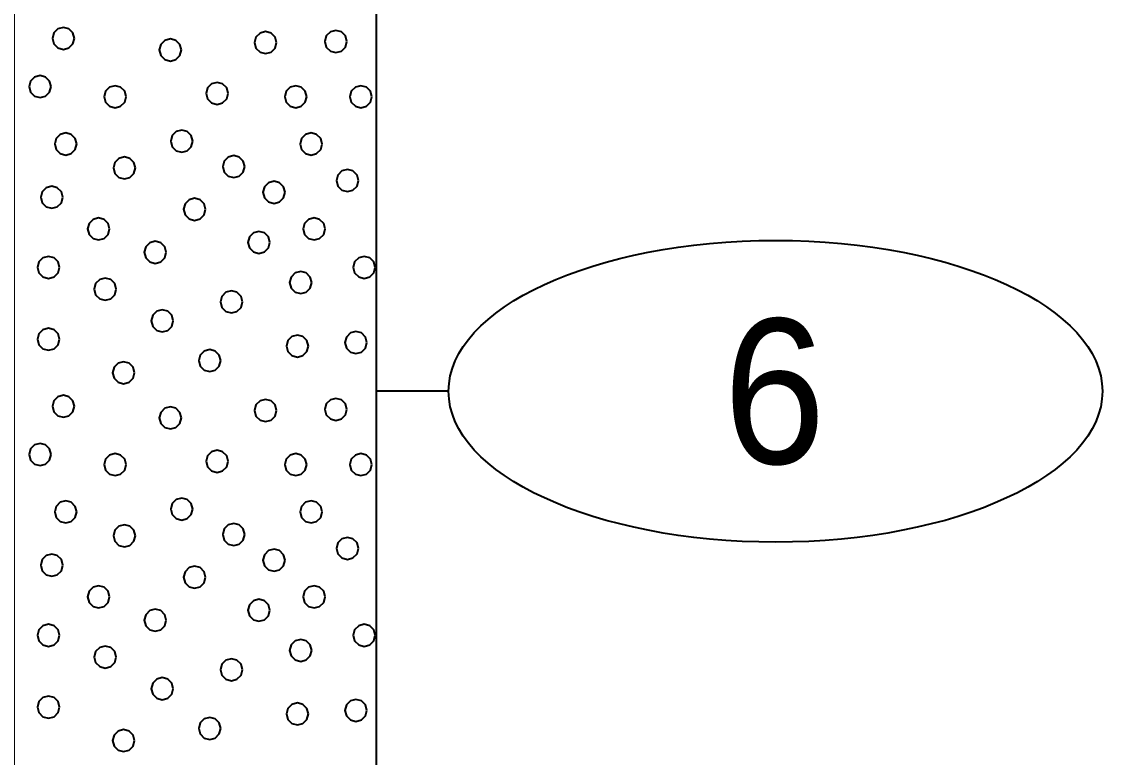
# Model space of a CAD drawing. Extents: x -582 to 653, y -817 to -3.
# Drawn here: x 458.21 to 465.68, y -210.78 to -205.7 of the extents above; entities that cross this region are included whole.
import ezdxf
from ezdxf.enums import TextEntityAlignment as Align

# ---------------------------------------------------------------- set-up
doc = ezdxf.new("R2010")
doc.units = 0
doc.header["$LTSCALE"] = 0.4
doc.layers.add('27', color=7, linetype='Continuous', lineweight=40)

msp = doc.modelspace()

# ---------------------------------------------------------------- linework, layer by layer
at = {"layer": '27'}
msp.add_line((461.1617, -208.2529), (460.6617, -208.2529), dxfattribs=at)
for points in [[(458.1617, -188.5529), (460.6617, -188.5529), (460.6617, -215.0529), (458.1617, -215.0529)], [(458.5775, -205.8163), (458.5673, -205.7782), (458.5394, -205.7503), (458.5013, -205.7401), (458.4632, -205.7503), (458.4353, -205.7782), (458.4251, -205.8163), (458.4353, -205.8544), (458.4632, -205.8823), (458.5013, -205.8925), (458.5394, -205.8823), (458.5673, -205.8544)], [(459.9734, -205.8455), (459.9632, -205.8074), (459.9353, -205.7795), (459.8972, -205.7693), (459.8591, -205.7795), (459.8312, -205.8074), (459.821, -205.8455), (459.8312, -205.8836), (459.8591, -205.9115), (459.8972, -205.9217), (459.9353, -205.9115), (459.9632, -205.8836)], [(460.459, -205.8379), (460.4488, -205.7998), (460.4209, -205.7719), (460.3828, -205.7617), (460.3447, -205.7719), (460.3168, -205.7998), (460.3066, -205.8379), (460.3168, -205.876), (460.3447, -205.9039), (460.3828, -205.9141), (460.4209, -205.9039), (460.4488, -205.876)], [(459.3161, -205.8964), (459.3059, -205.8583), (459.278, -205.8304), (459.2399, -205.8202), (459.2018, -205.8304), (459.1739, -205.8583), (459.1637, -205.8964), (459.1739, -205.9345), (459.2018, -205.9624), (459.2399, -205.9726), (459.278, -205.9624), (459.3059, -205.9345)], [(458.4161, -206.1494), (458.4059, -206.1113), (458.378, -206.0834), (458.3399, -206.0732), (458.3018, -206.0834), (458.2739, -206.1113), (458.2637, -206.1494), (458.2739, -206.1875), (458.3018, -206.2154), (458.3399, -206.2256), (458.378, -206.2154), (458.4059, -206.1875)], [(458.9348, -206.2193), (458.9245, -206.1812), (458.8967, -206.1533), (458.8586, -206.1431), (458.8205, -206.1533), (458.7926, -206.1812), (458.7824, -206.2193), (458.7926, -206.2574), (458.8205, -206.2853), (458.8586, -206.2955), (458.8967, -206.2853), (458.9245, -206.2574)], [(459.639, -206.1964), (459.6288, -206.1583), (459.6009, -206.1304), (459.5628, -206.1202), (459.5247, -206.1304), (459.4968, -206.1583), (459.4866, -206.1964), (459.4968, -206.2345), (459.5247, -206.2624), (459.5628, -206.2726), (459.6009, -206.2624), (459.6288, -206.2345)], [(460.1819, -206.2193), (460.1717, -206.1812), (460.1438, -206.1533), (460.1057, -206.1431), (460.0676, -206.1533), (460.0397, -206.1812), (460.0295, -206.2193), (460.0397, -206.2574), (460.0676, -206.2853), (460.1057, -206.2955), (460.1438, -206.2853), (460.1717, -206.2574)], [(460.6319, -206.2193), (460.6217, -206.1812), (460.5938, -206.1533), (460.5557, -206.1431), (460.5176, -206.1533), (460.4897, -206.1812), (460.4795, -206.2193), (460.4897, -206.2574), (460.5176, -206.2853), (460.5557, -206.2955), (460.5938, -206.2853), (460.6217, -206.2574)], [(458.5936, -206.5455), (458.5834, -206.5074), (458.5555, -206.4796), (458.5174, -206.4693), (458.4793, -206.4796), (458.4514, -206.5074), (458.4412, -206.5455), (458.4514, -206.5836), (458.4793, -206.6115), (458.5174, -206.6217), (458.5555, -206.6115), (458.5834, -206.5836)], [(459.3946, -206.526), (459.3844, -206.4879), (459.3565, -206.46), (459.3184, -206.4498), (459.2803, -206.46), (459.2524, -206.4879), (459.2422, -206.526), (459.2524, -206.5641), (459.2803, -206.5919), (459.3184, -206.6022), (459.3565, -206.5919), (459.3844, -206.5641)], [(460.2882, -206.5456), (460.278, -206.5075), (460.2501, -206.4796), (460.212, -206.4694), (460.1739, -206.4796), (460.146, -206.5075), (460.1358, -206.5456), (460.146, -206.5837), (460.1739, -206.6116), (460.212, -206.6218), (460.2501, -206.6116), (460.278, -206.5837)], [(458.9986, -206.7108), (458.9883, -206.6727), (458.9605, -206.6448), (458.9224, -206.6346), (458.8843, -206.6448), (458.8564, -206.6727), (458.8462, -206.7108), (458.8564, -206.7489), (458.8843, -206.7768), (458.9224, -206.787), (458.9605, -206.7768), (458.9883, -206.7489)], [(459.7536, -206.7018), (459.7434, -206.6637), (459.7155, -206.6358), (459.6774, -206.6256), (459.6393, -206.6358), (459.6115, -206.6637), (459.6012, -206.7018), (459.6115, -206.7399), (459.6393, -206.7678), (459.6774, -206.778), (459.7155, -206.7678), (459.7434, -206.7399)], [(460.5391, -206.7977), (460.5289, -206.7596), (460.501, -206.7317), (460.4629, -206.7215), (460.4248, -206.7317), (460.3969, -206.7596), (460.3867, -206.7977), (460.3969, -206.8358), (460.4248, -206.8637), (460.4629, -206.8739), (460.501, -206.8637), (460.5289, -206.8358)], [(460.0319, -206.8791), (460.0217, -206.841), (459.9938, -206.8131), (459.9557, -206.8029), (459.9176, -206.8131), (459.8897, -206.841), (459.8795, -206.8791), (459.8897, -206.9172), (459.9176, -206.9451), (459.9557, -206.9553), (459.9938, -206.9451), (460.0217, -206.9172)], [(458.4974, -206.9134), (458.4872, -206.8753), (458.4593, -206.8474), (458.4212, -206.8372), (458.3831, -206.8474), (458.3552, -206.8753), (458.345, -206.9134), (458.3552, -206.9515), (458.3831, -206.9794), (458.4212, -206.9896), (458.4593, -206.9794), (458.4872, -206.9515)], [(459.4835, -206.9966), (459.4733, -206.9585), (459.4454, -206.9306), (459.4073, -206.9204), (459.3692, -206.9306), (459.3413, -206.9585), (459.3311, -206.9966), (459.3413, -207.0347), (459.3692, -207.0626), (459.4073, -207.0728), (459.4454, -207.0626), (459.4733, -207.0347)], [(458.8203, -207.1321), (458.8101, -207.094), (458.7822, -207.0661), (458.7441, -207.0559), (458.706, -207.0661), (458.6782, -207.094), (458.6679, -207.1321), (458.6782, -207.1702), (458.706, -207.198), (458.7441, -207.2083), (458.7822, -207.198), (458.8101, -207.1702)], [(460.309, -207.1321), (460.2988, -207.094), (460.2709, -207.0661), (460.2328, -207.0559), (460.1947, -207.0661), (460.1668, -207.094), (460.1566, -207.1321), (460.1668, -207.1702), (460.1947, -207.198), (460.2328, -207.2083), (460.2709, -207.198), (460.2988, -207.1702)], [(459.9276, -207.2249), (459.9174, -207.1868), (459.8895, -207.1589), (459.8514, -207.1487), (459.8133, -207.1589), (459.7854, -207.1868), (459.7752, -207.2249), (459.7854, -207.263), (459.8133, -207.2908), (459.8514, -207.3011), (459.8895, -207.2908), (459.9174, -207.263)], [(459.2119, -207.2935), (459.2017, -207.2554), (459.1738, -207.2275), (459.1357, -207.2173), (459.0976, -207.2275), (459.0697, -207.2554), (459.0595, -207.2935), (459.0697, -207.3316), (459.0976, -207.3595), (459.1357, -207.3697), (459.1738, -207.3595), (459.2017, -207.3316)], [(458.4746, -207.3977), (458.4643, -207.3596), (458.4365, -207.3318), (458.3984, -207.3215), (458.3603, -207.3318), (458.3324, -207.3596), (458.3222, -207.3977), (458.3324, -207.4358), (458.3603, -207.4637), (458.3984, -207.4739), (458.4365, -207.4637), (458.4643, -207.4358)], [(460.6548, -207.3977), (460.6446, -207.3596), (460.6167, -207.3318), (460.5786, -207.3215), (460.5405, -207.3318), (460.5126, -207.3596), (460.5024, -207.3977), (460.5126, -207.4358), (460.5405, -207.4637), (460.5786, -207.4739), (460.6167, -207.4637), (460.6446, -207.4358)], [(458.8661, -207.5478), (458.8559, -207.5097), (458.828, -207.4818), (458.7899, -207.4716), (458.7518, -207.4818), (458.7239, -207.5097), (458.7137, -207.5478), (458.7239, -207.5859), (458.7518, -207.6137), (458.7899, -207.624), (458.828, -207.6137), (458.8559, -207.5859)], [(460.2162, -207.502), (460.206, -207.4639), (460.1781, -207.436), (460.14, -207.4258), (460.1019, -207.436), (460.074, -207.4639), (460.0638, -207.502), (460.074, -207.5401), (460.1019, -207.568), (460.14, -207.5782), (460.1781, -207.568), (460.206, -207.5401)], [(459.7382, -207.6355), (459.728, -207.5974), (459.7001, -207.5695), (459.662, -207.5593), (459.6239, -207.5695), (459.596, -207.5974), (459.5858, -207.6355), (459.596, -207.6736), (459.6239, -207.7015), (459.662, -207.7117), (459.7001, -207.7015), (459.728, -207.6736)], [(459.2602, -207.7664), (459.25, -207.7283), (459.2221, -207.7004), (459.184, -207.6902), (459.1459, -207.7004), (459.118, -207.7283), (459.1078, -207.7664), (459.118, -207.8045), (459.1459, -207.8324), (459.184, -207.8426), (459.2221, -207.8324), (459.25, -207.8045)], [(458.4746, -207.8935), (458.4643, -207.8554), (458.4365, -207.8276), (458.3984, -207.8173), (458.3603, -207.8276), (458.3324, -207.8554), (458.3222, -207.8935), (458.3324, -207.9316), (458.3603, -207.9595), (458.3984, -207.9697), (458.4365, -207.9595), (458.4643, -207.9316)], [(460.1933, -207.9406), (460.1831, -207.9025), (460.1552, -207.8746), (460.1171, -207.8644), (460.079, -207.8746), (460.0511, -207.9025), (460.0409, -207.9406), (460.0511, -207.9787), (460.079, -208.0066), (460.1171, -208.0168), (460.1552, -208.0066), (460.1831, -207.9787)], [(460.5976, -207.9164), (460.5874, -207.8783), (460.5595, -207.8504), (460.5214, -207.8402), (460.4833, -207.8504), (460.4554, -207.8783), (460.4452, -207.9164), (460.4554, -207.9545), (460.4833, -207.9824), (460.5214, -207.9926), (460.5595, -207.9824), (460.5874, -207.9545)], [(459.5882, -208.041), (459.578, -208.0029), (459.5501, -207.975), (459.512, -207.9648), (459.4739, -207.975), (459.446, -208.0029), (459.4358, -208.041), (459.446, -208.0791), (459.4739, -208.107), (459.512, -208.1172), (459.5501, -208.107), (459.578, -208.0791)], [(458.9932, -208.1249), (458.983, -208.0868), (458.9551, -208.0589), (458.917, -208.0487), (458.8789, -208.0589), (458.851, -208.0868), (458.8408, -208.1249), (458.851, -208.163), (458.8789, -208.1909), (458.917, -208.2011), (458.9551, -208.1909), (458.983, -208.163)], [(458.5775, -208.3563), (458.5673, -208.3182), (458.5394, -208.2903), (458.5013, -208.2801), (458.4632, -208.2903), (458.4353, -208.3182), (458.4251, -208.3563), (458.4353, -208.3944), (458.4632, -208.4223), (458.5013, -208.4325), (458.5394, -208.4223), (458.5673, -208.3944)], [(459.9734, -208.3855), (459.9632, -208.3474), (459.9353, -208.3195), (459.8972, -208.3093), (459.8591, -208.3195), (459.8312, -208.3474), (459.821, -208.3855), (459.8312, -208.4236), (459.8591, -208.4515), (459.8972, -208.4617), (459.9353, -208.4515), (459.9632, -208.4236)], [(460.459, -208.3779), (460.4488, -208.3398), (460.4209, -208.3119), (460.3828, -208.3017), (460.3447, -208.3119), (460.3168, -208.3398), (460.3066, -208.3779), (460.3168, -208.416), (460.3447, -208.4439), (460.3828, -208.4541), (460.4209, -208.4439), (460.4488, -208.416)], [(459.3161, -208.4364), (459.3059, -208.3983), (459.278, -208.3704), (459.2399, -208.3602), (459.2018, -208.3704), (459.1739, -208.3983), (459.1637, -208.4364), (459.1739, -208.4745), (459.2018, -208.5024), (459.2399, -208.5126), (459.278, -208.5024), (459.3059, -208.4745)], [(458.4161, -208.6894), (458.4059, -208.6513), (458.378, -208.6234), (458.3399, -208.6132), (458.3018, -208.6234), (458.2739, -208.6513), (458.2637, -208.6894), (458.2739, -208.7275), (458.3018, -208.7554), (458.3399, -208.7656), (458.378, -208.7554), (458.4059, -208.7275)], [(458.9348, -208.7593), (458.9245, -208.7212), (458.8967, -208.6933), (458.8586, -208.6831), (458.8205, -208.6933), (458.7926, -208.7212), (458.7824, -208.7593), (458.7926, -208.7974), (458.8205, -208.8253), (458.8586, -208.8355), (458.8967, -208.8253), (458.9245, -208.7974)], [(459.639, -208.7364), (459.6288, -208.6983), (459.6009, -208.6704), (459.5628, -208.6602), (459.5247, -208.6704), (459.4968, -208.6983), (459.4866, -208.7364), (459.4968, -208.7745), (459.5247, -208.8024), (459.5628, -208.8126), (459.6009, -208.8024), (459.6288, -208.7745)], [(460.1819, -208.7593), (460.1717, -208.7212), (460.1438, -208.6933), (460.1057, -208.6831), (460.0676, -208.6933), (460.0397, -208.7212), (460.0295, -208.7593), (460.0397, -208.7974), (460.0676, -208.8253), (460.1057, -208.8355), (460.1438, -208.8253), (460.1717, -208.7974)], [(460.6319, -208.7593), (460.6217, -208.7212), (460.5938, -208.6933), (460.5557, -208.6831), (460.5176, -208.6933), (460.4897, -208.7212), (460.4795, -208.7593), (460.4897, -208.7974), (460.5176, -208.8253), (460.5557, -208.8355), (460.5938, -208.8253), (460.6217, -208.7974)], [(458.5936, -209.0855), (458.5834, -209.0474), (458.5555, -209.0196), (458.5174, -209.0093), (458.4793, -209.0196), (458.4514, -209.0474), (458.4412, -209.0855), (458.4514, -209.1236), (458.4793, -209.1515), (458.5174, -209.1617), (458.5555, -209.1515), (458.5834, -209.1236)], [(459.3946, -209.066), (459.3844, -209.0279), (459.3565, -209), (459.3184, -208.9898), (459.2803, -209), (459.2524, -209.0279), (459.2422, -209.066), (459.2524, -209.1041), (459.2803, -209.1319), (459.3184, -209.1422), (459.3565, -209.1319), (459.3844, -209.1041)], [(460.2882, -209.0856), (460.278, -209.0475), (460.2501, -209.0196), (460.212, -209.0094), (460.1739, -209.0196), (460.146, -209.0475), (460.1358, -209.0856), (460.146, -209.1237), (460.1739, -209.1516), (460.212, -209.1618), (460.2501, -209.1516), (460.278, -209.1237)], [(458.9986, -209.2508), (458.9883, -209.2127), (458.9605, -209.1848), (458.9224, -209.1746), (458.8843, -209.1848), (458.8564, -209.2127), (458.8462, -209.2508), (458.8564, -209.2889), (458.8843, -209.3168), (458.9224, -209.327), (458.9605, -209.3168), (458.9883, -209.2889)], [(459.7536, -209.2418), (459.7434, -209.2037), (459.7155, -209.1758), (459.6774, -209.1656), (459.6393, -209.1758), (459.6115, -209.2037), (459.6012, -209.2418), (459.6115, -209.2799), (459.6393, -209.3078), (459.6774, -209.318), (459.7155, -209.3078), (459.7434, -209.2799)], [(460.5391, -209.3377), (460.5289, -209.2996), (460.501, -209.2717), (460.4629, -209.2615), (460.4248, -209.2717), (460.3969, -209.2996), (460.3867, -209.3377), (460.3969, -209.3758), (460.4248, -209.4037), (460.4629, -209.4139), (460.501, -209.4037), (460.5289, -209.3758)], [(460.0319, -209.4191), (460.0217, -209.381), (459.9938, -209.3531), (459.9557, -209.3429), (459.9176, -209.3531), (459.8897, -209.381), (459.8795, -209.4191), (459.8897, -209.4572), (459.9176, -209.4851), (459.9557, -209.4953), (459.9938, -209.4851), (460.0217, -209.4572)], [(458.4974, -209.4534), (458.4872, -209.4153), (458.4593, -209.3874), (458.4212, -209.3772), (458.3831, -209.3874), (458.3552, -209.4153), (458.345, -209.4534), (458.3552, -209.4915), (458.3831, -209.5194), (458.4212, -209.5296), (458.4593, -209.5194), (458.4872, -209.4915)], [(459.4835, -209.5366), (459.4733, -209.4985), (459.4454, -209.4706), (459.4073, -209.4604), (459.3692, -209.4706), (459.3413, -209.4985), (459.3311, -209.5366), (459.3413, -209.5747), (459.3692, -209.6026), (459.4073, -209.6128), (459.4454, -209.6026), (459.4733, -209.5747)], [(458.8203, -209.6721), (458.8101, -209.634), (458.7822, -209.6061), (458.7441, -209.5959), (458.706, -209.6061), (458.6782, -209.634), (458.6679, -209.6721), (458.6782, -209.7102), (458.706, -209.738), (458.7441, -209.7483), (458.7822, -209.738), (458.8101, -209.7102)], [(460.309, -209.6721), (460.2988, -209.634), (460.2709, -209.6061), (460.2328, -209.5959), (460.1947, -209.6061), (460.1668, -209.634), (460.1566, -209.6721), (460.1668, -209.7102), (460.1947, -209.738), (460.2328, -209.7483), (460.2709, -209.738), (460.2988, -209.7102)], [(459.9276, -209.7649), (459.9174, -209.7268), (459.8895, -209.6989), (459.8514, -209.6887), (459.8133, -209.6989), (459.7854, -209.7268), (459.7752, -209.7649), (459.7854, -209.803), (459.8133, -209.8308), (459.8514, -209.8411), (459.8895, -209.8308), (459.9174, -209.803)], [(459.2119, -209.8335), (459.2017, -209.7954), (459.1738, -209.7675), (459.1357, -209.7573), (459.0976, -209.7675), (459.0697, -209.7954), (459.0595, -209.8335), (459.0697, -209.8716), (459.0976, -209.8995), (459.1357, -209.9097), (459.1738, -209.8995), (459.2017, -209.8716)], [(458.4746, -209.9377), (458.4643, -209.8996), (458.4365, -209.8718), (458.3984, -209.8615), (458.3603, -209.8718), (458.3324, -209.8996), (458.3222, -209.9377), (458.3324, -209.9758), (458.3603, -210.0037), (458.3984, -210.0139), (458.4365, -210.0037), (458.4643, -209.9758)], [(460.6548, -209.9377), (460.6446, -209.8996), (460.6167, -209.8718), (460.5786, -209.8615), (460.5405, -209.8718), (460.5126, -209.8996), (460.5024, -209.9377), (460.5126, -209.9758), (460.5405, -210.0037), (460.5786, -210.0139), (460.6167, -210.0037), (460.6446, -209.9758)], [(458.8661, -210.0878), (458.8559, -210.0497), (458.828, -210.0218), (458.7899, -210.0116), (458.7518, -210.0218), (458.7239, -210.0497), (458.7137, -210.0878), (458.7239, -210.1259), (458.7518, -210.1537), (458.7899, -210.164), (458.828, -210.1537), (458.8559, -210.1259)], [(460.2162, -210.042), (460.206, -210.0039), (460.1781, -209.976), (460.14, -209.9658), (460.1019, -209.976), (460.074, -210.0039), (460.0638, -210.042), (460.074, -210.0801), (460.1019, -210.108), (460.14, -210.1182), (460.1781, -210.108), (460.206, -210.0801)], [(459.7382, -210.1755), (459.728, -210.1374), (459.7001, -210.1095), (459.662, -210.0993), (459.6239, -210.1095), (459.596, -210.1374), (459.5858, -210.1755), (459.596, -210.2136), (459.6239, -210.2415), (459.662, -210.2517), (459.7001, -210.2415), (459.728, -210.2136)], [(459.2602, -210.3064), (459.25, -210.2683), (459.2221, -210.2404), (459.184, -210.2302), (459.1459, -210.2404), (459.118, -210.2683), (459.1078, -210.3064), (459.118, -210.3445), (459.1459, -210.3724), (459.184, -210.3826), (459.2221, -210.3724), (459.25, -210.3445)], [(458.4746, -210.4335), (458.4643, -210.3954), (458.4365, -210.3676), (458.3984, -210.3573), (458.3603, -210.3676), (458.3324, -210.3954), (458.3222, -210.4335), (458.3324, -210.4716), (458.3603, -210.4995), (458.3984, -210.5097), (458.4365, -210.4995), (458.4643, -210.4716)], [(460.5976, -210.4564), (460.5874, -210.4183), (460.5595, -210.3904), (460.5214, -210.3802), (460.4833, -210.3904), (460.4554, -210.4183), (460.4452, -210.4564), (460.4554, -210.4945), (460.4833, -210.5224), (460.5214, -210.5326), (460.5595, -210.5224), (460.5874, -210.4945)], [(460.1933, -210.4806), (460.1831, -210.4425), (460.1552, -210.4146), (460.1171, -210.4044), (460.079, -210.4146), (460.0511, -210.4425), (460.0409, -210.4806), (460.0511, -210.5187), (460.079, -210.5466), (460.1171, -210.5568), (460.1552, -210.5466), (460.1831, -210.5187)], [(459.5882, -210.581), (459.578, -210.5429), (459.5501, -210.515), (459.512, -210.5048), (459.4739, -210.515), (459.446, -210.5429), (459.4358, -210.581), (459.446, -210.6191), (459.4739, -210.647), (459.512, -210.6572), (459.5501, -210.647), (459.578, -210.6191)], [(458.9932, -210.6649), (458.983, -210.6268), (458.9551, -210.5989), (458.917, -210.5887), (458.8789, -210.5989), (458.851, -210.6268), (458.8408, -210.6649), (458.851, -210.703), (458.8789, -210.7309), (458.917, -210.7411), (458.9551, -210.7309), (458.983, -210.703)]]:
    msp.add_lwpolyline(points, close=True, dxfattribs=at)
msp.add_ellipse((463.4191, -208.2529), major_axis=(2.2574, 0), ratio=0.461538, dxfattribs=at)

# ---------------------------------------------------------------- texts
at = {"layer": '27', "width": 0.95}
msp.add_text('6', height=1, dxfattribs=at).set_placement((463.4118, -208.7529), align=Align.CENTER)

doc.saveas('drawing.dxf')
